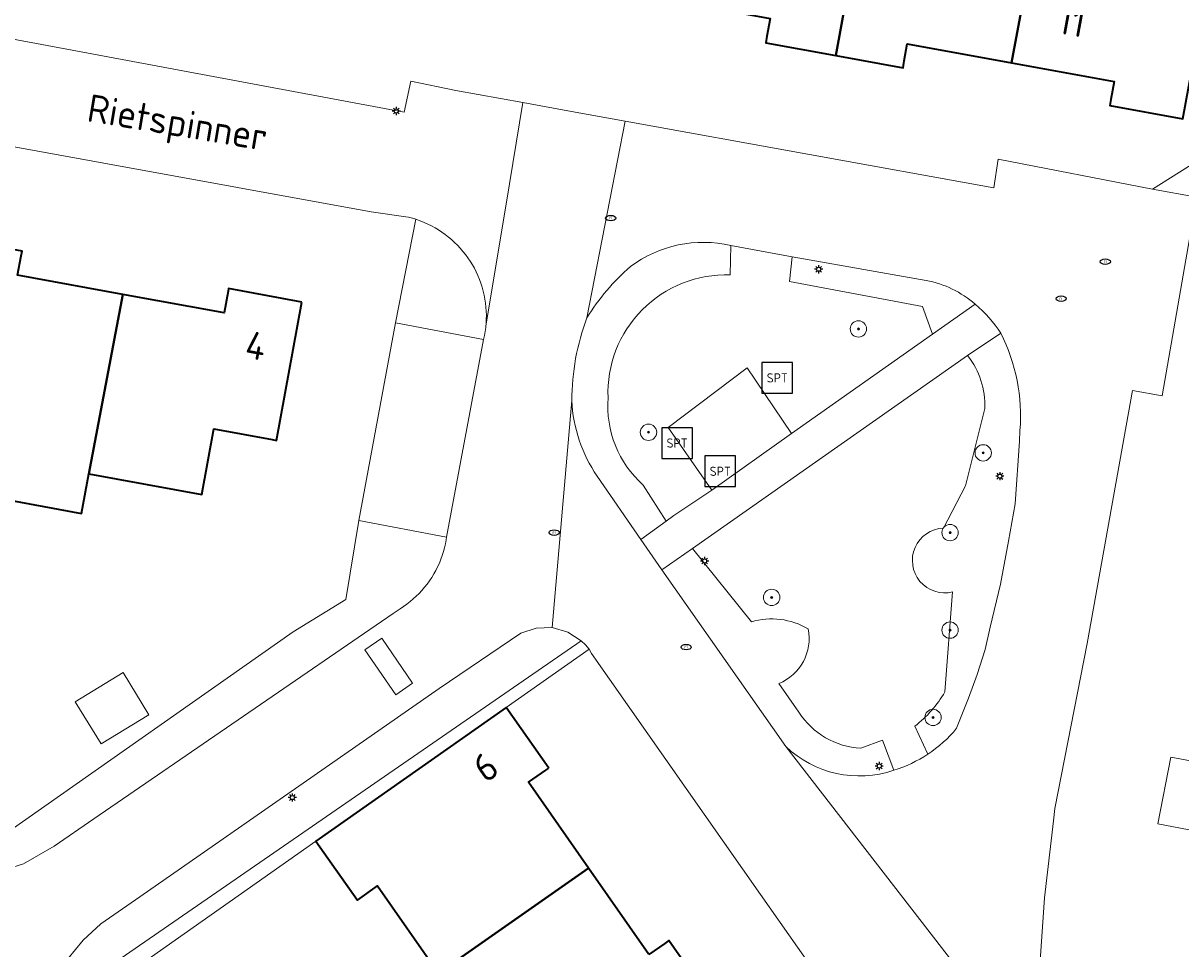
# Model space of a CAD drawing. Header units: metres. Extents: x 152610 to 160096, y 456114 to 462495.
# Tile 605 of 938: x 158938 to 158995, y 460141 to 460187. Entities that reach past the tile are written whole.
import ezdxf
from ezdxf.enums import TextEntityAlignment as Align

# ---------------------------------------------------------------- set-up
doc = ezdxf.new("R2010")
doc.units = ezdxf.units.M
doc.header["$LTSCALE"] = 0.5
doc.layers.get('0').update_dxf_attribs({"linetype": 'CONTINUOUS'})
for name, color, linetype, lineweight in [('B-PV-GR-BEPLANTING_CULTUUR_HEESTERS-GV', 251, 'CONTINUOUS', 18), ('B-PV-GR-BOOM-S', 251, 'CONTINUOUS', 25), ('B-PV-IE-MEUBILAIR-S', 251, 'CONTINUOUS', 25), ('B-PV-IE-MEUBILAIR_WEGMEUBILAIR-S', 251, 'CONTINUOUS', 25), ('B-PV-OG-BEBOUWING-GV', 6, 'CONTINUOUS', 35), ('B-PV-OG-BEBOUWING-T18', 1, 'CONTINUOUS', 18), ('B-PV-OG-BEBOUWING_OVERBOUWING-GV', 251, 'CONTINUOUS', 18), ('B-PV-OG-BEBOUWING_SCHUUR-GV', 251, 'CONTINUOUS', 18), ('B-PV-OG-TERREIN_BEGROEID-GV', 251, 'CONTINUOUS', 18), ('B-PV-OG-TOPOGRAFIE-T18', 1, 'CONTINUOUS', 18), ('B-PV-VH-GESLOTENVERHARDING_ASFALT-GV', 251, 'CONTINUOUS', 18), ('B-PV-VH-HALFVERHARDING_GRASBETONSTEEN-GV', 251, 'CONTINUOUS', 18), ('B-PV-VH-OPENVERHARDING_BETONSTRAATSTEEN-GV', 251, 'CONTINUOUS', 18), ('B-PV-VH-OPENVERHARDING_TEGEL-GV', 251, 'CONTINUOUS', 18)]:
    doc.layers.add(name, color=color, linetype=linetype, lineweight=lineweight)
doc.styles.add('NLCS-ISO', font='NLCS-ISO.ttf')
doc.styles.add('NLCS-ISO-M750-T18', font='NLCS-ISO.ttf', dxfattribs={"height": 1.35})

# ---------------------------------------------------------------- blocks, each defined once
blk = doc.blocks.new('SIE-MEUBILAIR_PAAL_LICHTMAST-SO')
for points in [[(-0.62, 0), (-1, 0)], [(-0.71, 0.71), (-0.44, 0.44)], [(0, 1), (0, 0.62)], [(0.44, 0.44), (0.71, 0.71)], [(1, 0), (0.62, 0)], [(-0.71, -0.71), (-0.44, -0.44)], [(0, -0.62), (0, -1)], [(0.44, -0.44), (0.71, -0.71)]]:
    blk.add_lwpolyline(points)
blk.add_circle((0, 0), 0.5)
blk = doc.blocks.new('SIE-MEUBILAIR_PUT_RIOOLPUT-SO')
blk.add_ellipse((0, 0), major_axis=(1.25, 0), ratio=0.54)
at = {"style": 'NLCS-ISO'}
blk.add_text('ri', height=0.75, dxfattribs=at).set_placement((-0.04, 0.07), align=Align.MIDDLE_CENTER)
blk = doc.blocks.new('SIE-WEG_SPEELTOESTEL-SO')
at = {"flags": 128}
blk.add_lwpolyline([(-3.75, -3.75), (3.75, -3.75), (3.75, 3.75), (-3.75, 3.75)], close=True, dxfattribs=at)
at = {"style": 'NLCS-ISO'}
blk.add_text('SPT', height=2.25, dxfattribs=at).set_placement((0, 0), align=Align.MIDDLE_CENTER)
blk = doc.blocks.new('SGR-BOOM_GBKN-SO')
at = {"linetype": 'ByBlock', "lineweight": 18}
h = blk.add_hatch(color=0, dxfattribs=at)
h.dxf.hatch_style = 1
edge = h.paths.add_edge_path()
edge.add_arc((0, 0), 0.25, 0, 360)
at = {"color": 0, "linetype": 'ByBlock', "lineweight": 18}
for radius in [2, 0.25]:
    blk.add_circle((0, 0), radius, dxfattribs=at)
at = {"color": 0, "linetype": 'ByBlock', "lineweight": 18, "style": 'NLCS-ISO'}
blk.add_attdef('SOORT', (2.5, 0), '', height=1.5, dxfattribs=at)

msp = doc.modelspace()

# ---------------------------------------------------------------- linework, layer by layer
at = {"layer": 'B-PV-GR-BEPLANTING_CULTUUR_HEESTERS-GV', "flags": 128}
for points in [[(158957.412, 460176.981), (158957.378, 460176.992), (158956.39, 460171.93), (158960.7, 460171.11), (158960.742, 460171.305), (158960.776, 460171.502), (158960.802, 460171.7), (158960.808, 460171.765), (158960.82, 460171.899), (158960.83, 460172.098), (158960.832, 460172.298), (158960.826, 460172.497), (158960.812, 460172.696), (158960.79, 460172.895), (158960.76, 460173.092), (158960.723, 460173.288), (158960.677, 460173.483), (158960.624, 460173.675), (158960.563, 460173.865), (158960.494, 460174.053), (158960.418, 460174.237), (158960.335, 460174.419), (158960.245, 460174.597), (158960.147, 460174.771), (158960.043, 460174.941), (158959.931, 460175.107), (158959.814, 460175.268), (158959.69, 460175.424), (158959.559, 460175.576), (158959.423, 460175.722), (158959.281, 460175.862), (158959.133, 460175.997), (158958.981, 460176.125), (158958.823, 460176.247), (158958.661, 460176.363), (158958.493, 460176.473), (158958.322, 460176.575), (158958.147, 460176.671), (158957.968, 460176.759), (158957.786, 460176.841), (158957.6, 460176.914)], [(158965.671, 460156.183), (158965.472, 460156.378), (158942.249, 460140.358), (158942.7, 460139.69), (158952.502, 460146.583), (158961.803, 460153.124), (158965.85, 460155.97)]]:
    msp.add_lwpolyline(points, close=True, dxfattribs=at)
at = {"layer": 'B-PV-GR-BEPLANTING_CULTUUR_HEESTERS-GV'}
for points in [[(158972.782, 460175.71, 0.221328), (158967.879, 460174.679)], [(158967.879, 460174.679, 0.077146), (158965.744, 460172.174)], [(158966.78, 460168.263, -0.436634), (158972.751, 460174.27)], [(158984.729, 460172.841, 0.129787), (158982.337, 460174.005)], [(158965.744, 460172.174, 0.088178), (158965.009, 460168.125)], [(158986.917, 460166.662, 0.139598), (158985.981, 460171.419)], [(158984.36, 460170.324, -0.180928), (158985.195, 460167.743)], [(158965.009, 460168.125, 0.137735), (158966.246, 460164.428)], [(158968.497, 460163.997, -0.232798), (158966.78, 460168.263)], [(158983.173, 460161.895, 1.10489), (158983.626, 460158.77)], [(158976.559, 460156.962, 0.209582), (158973.787, 460157.307)], [(158975.128, 460154.289, 0.364026), (158976.559, 460156.962)], [(158983.248, 460153.88, -0.098661), (158981.779, 460152.207)], [(158979.141, 460151.13, -0.244945), (158976.112, 460152.89)], [(158982.409, 460150.835, 0.073648), (158983.82, 460152.099)], [(158975.47, 460151.21, 0.280326), (158980.752, 460150.049)]]:
    msp.add_lwpolyline(points, format="xyb", dxfattribs=at)
at = {"layer": 'B-PV-GR-BEPLANTING_CULTUUR_HEESTERS-GV', "flags": 128}
for points in [[(158972.751, 460174.27), (158972.782, 460175.71)], [(158982.337, 460174.005), (158975.776, 460175.16), (158975.653, 460173.956), (158982.155, 460172.732), (158982.643, 460171.368), (158984.729, 460172.841)], [(158985.981, 460171.419), (158984.36, 460170.324)], [(158985.195, 460167.743), (158984.261, 460163.951), (158983.173, 460161.895)], [(158983.82, 460152.099), (158984.409, 460153.58), (158984.819, 460154.73), (158985.215, 460155.96), (158985.464, 460157.046), (158985.965, 460159.148), (158986.357, 460161.257), (158986.68, 460163.079), (158986.903, 460166.134), (158986.917, 460166.662)], [(158966.246, 460164.428), (158968.382, 460161.325), (158969.627, 460162.233), (158968.497, 460163.997)], [(158936.572, 460144.959), (158938.213, 460145.476), (158939.7, 460146.34), (158941.64, 460147.67), (158956.28, 460157.72), (158956.62, 460157.95), (158956.786, 460158.059), (158956.948, 460158.175), (158957.105, 460158.297), (158957.257, 460158.425), (158957.404, 460158.559), (158957.545, 460158.699), (158957.681, 460158.845), (158957.81, 460158.996), (158957.934, 460159.152), (158958.051, 460159.313), (158958.161, 460159.479), (158958.265, 460159.648), (158958.361, 460159.822), (158958.451, 460160), (158958.534, 460160.181), (158958.609, 460160.365), (158958.676, 460160.552), (158958.736, 460160.742), (158958.789, 460160.933), (158958.834, 460161.127), (158958.87, 460161.323), (158958.89, 460161.45), (158954.6, 460162.26), (158953.955, 460158.395), (158951.39, 460156.81), (158937.56, 460147.1)], [(158973.787, 460157.307), (158970.905, 460160.892), (158969.404, 460159.845), (158975.47, 460151.21)], [(158983.626, 460158.77), (158983.248, 460153.88)], [(158976.112, 460152.89), (158975.128, 460154.289)], [(158981.779, 460152.207), (158982.409, 460150.835)], [(158980.752, 460150.049), (158980.197, 460151.525), (158979.141, 460151.13)]]:
    msp.add_lwpolyline(points, dxfattribs=at)
at = {"layer": 'B-PV-OG-BEBOUWING-GV', "flags": 128}
for points in [[(158979.954, 460196.167), (158976.59, 460196.78), (158976.38, 460195.6), (158971.44, 460196.501), (158969.877, 460187.688), (158974.7, 460186.81), (158974.548, 460185.954), (158974.49, 460185.63), (158977.911, 460185.003)], [(158983.18, 460195.58), (158979.954, 460196.167), (158977.911, 460185.003), (158981.2, 460184.4), (158981.261, 460184.743), (158981.41, 460185.58), (158986.508, 460184.647), (158988.144, 460193.449), (158982.96, 460194.4)], [(158998.869, 460187.5), (158999.885, 460187.308), (159000.536, 460190.76), (158999.51, 460190.954), (158999.8, 460192.515), (158993.43, 460193.7), (158993.21, 460192.52), (158988.144, 460193.449), (158986.508, 460184.647), (158991.52, 460183.73), (158991.364, 460182.851), (158991.31, 460182.55), (158994.88, 460181.9), (158995.43, 460184.92), (158998.293, 460184.399)], [(158935.672, 460164.582), (158935.499, 460163.625), (158941.037, 460162.605), (158941.404, 460164.546), (158943.065, 460173.322), (158937.92, 460174.26), (158938.097, 460175.207), (158938.14, 460175.44), (158934.57, 460176.09), (158933.34, 460169.34), (158932.516, 460165.06)], [(158951.81, 460172.94), (158948.23, 460173.6), (158948.208, 460173.482), (158948.01, 460172.42), (158943.065, 460173.322), (158941.404, 460164.546), (158946.92, 460163.53), (158947.51, 460166.74), (158950.369, 460166.218), (158950.58, 460166.18)], [(158963.88, 460150.15), (158961.803, 460153.124), (158952.502, 460146.583), (158954.53, 460143.7), (158955.51, 460144.39), (158958.491, 460140.132), (158965.824, 460145.26), (158962.89, 460149.46), (158963.74, 460150.052)], [(158968.78, 460141.03), (158965.824, 460145.26), (158958.491, 460140.132), (158961.49, 460135.85), (158960.51, 460135.16), (158962.467, 460132.37), (158971.76, 460138.855), (158969.76, 460141.72), (158969.559, 460141.578)]]:
    msp.add_lwpolyline(points, close=True, dxfattribs=at)
at = {"layer": 'B-PV-OG-BEBOUWING_OVERBOUWING-GV', "flags": 128}
msp.add_lwpolyline([(158995.44, 460150.48), (158994.288, 460150.69), (158993.661, 460147.436), (159000.651, 460146.089), (159001.291, 460149.411), (159000, 460149.647)], close=True, dxfattribs=at)
at = {"layer": 'B-PV-OG-BEBOUWING_SCHUUR-GV', "flags": 128}
msp.add_lwpolyline([(158944.34, 460152.764), (158943.076, 460154.83), (158940.738, 460153.399), (158942.002, 460151.333)], close=True, dxfattribs=at)
at = {"layer": 'B-PV-OG-TERREIN_BEGROEID-GV', "flags": 128}
for points in [[(158982.643, 460171.368), (158982.155, 460172.732), (158975.653, 460173.956), (158975.776, 460175.16), (158972.782, 460175.71), (158972.751, 460174.27)], [(158968.497, 460163.997), (158969.627, 460162.233), (158969.994, 460162.5), (158971.852, 460163.748), (158969.714, 460166.809), (158973.575, 460169.729), (158975.752, 460166.523), (158982.643, 460171.368)], [(158984.36, 460170.324), (158970.905, 460160.892), (158973.787, 460157.307)], [(158983.173, 460161.895), (158984.261, 460163.951), (158985.195, 460167.743)], [(158983.248, 460153.88), (158983.626, 460158.77)], [(158975.128, 460154.289), (158976.112, 460152.89)], [(158982.409, 460150.835), (158981.779, 460152.207)], [(158979.141, 460151.13), (158980.197, 460151.525), (158980.752, 460150.049)]]:
    msp.add_lwpolyline(points, dxfattribs=at)
at = {"layer": 'B-PV-OG-TERREIN_BEGROEID-GV'}
for points in [[(158972.751, 460174.27, 0.436634), (158966.78, 460168.263)], [(158985.195, 460167.743, 0.180928), (158984.36, 460170.324)], [(158966.78, 460168.263, 0.232798), (158968.497, 460163.997)], [(158983.626, 460158.77, -1.10489), (158983.173, 460161.895)], [(158973.787, 460157.307, -0.209582), (158976.559, 460156.962)], [(158976.559, 460156.962, -0.364026), (158975.128, 460154.289)], [(158981.779, 460152.207, 0.098661), (158983.248, 460153.88)], [(158976.112, 460152.89, 0.244945), (158979.141, 460151.13)], [(158980.752, 460150.049, 0.071453), (158982.409, 460150.835)]]:
    msp.add_lwpolyline(points, format="xyb", dxfattribs=at)
at = {"layer": 'B-PV-VH-GESLOTENVERHARDING_ASFALT-GV', "flags": 128}
for points in [[(158965.009, 460168.125), (158964.054, 460157.024), (158964.812, 460156.809), (158965.472, 460156.378)], [(158988.699, 460134.115), (158982.017, 460142.75), (158975.47, 460151.21), (158969.404, 460159.845), (158968.382, 460161.325), (158966.246, 460164.428)], [(158965.472, 460156.378), (158965.671, 460156.183), (158965.85, 460155.97), (158965.98, 460155.75), (158974.23, 460143.97), (158979.66, 460136.24)]]:
    msp.add_lwpolyline(points, dxfattribs=at)
at = {"layer": 'B-PV-VH-GESLOTENVERHARDING_ASFALT-GV'}
msp.add_lwpolyline([(158966.246, 460164.428, -0.137735), (158965.009, 460168.125)], format="xyb", dxfattribs=at)
at = {"layer": 'B-PV-VH-HALFVERHARDING_GRASBETONSTEEN-GV', "flags": 128}
msp.add_lwpolyline([(158971.852, 460163.748), (158975.752, 460166.523), (158973.575, 460169.729), (158969.714, 460166.809)], close=True, dxfattribs=at)
at = {"layer": 'B-PV-VH-OPENVERHARDING_BETONSTRAATSTEEN-GV', "flags": 128}
for points in [[(158935.76, 460180.9), (158955.2, 460177.35), (158956.9, 460177.12), (158957.028, 460177.091), (158957.221, 460177.04), (158957.378, 460176.992), (158957.412, 460176.981), (158957.6, 460176.914), (158957.786, 460176.841), (158957.968, 460176.759), (158958.147, 460176.671), (158958.322, 460176.575), (158958.493, 460176.473), (158958.661, 460176.363), (158958.823, 460176.247), (158958.981, 460176.125), (158959.133, 460175.997), (158959.281, 460175.862), (158959.423, 460175.722), (158959.559, 460175.576), (158959.69, 460175.424), (158959.814, 460175.268), (158959.931, 460175.107), (158960.043, 460174.941), (158960.147, 460174.771), (158960.245, 460174.597), (158960.335, 460174.419), (158960.418, 460174.237), (158960.494, 460174.053), (158960.563, 460173.865), (158960.624, 460173.675), (158960.677, 460173.483), (158960.723, 460173.288), (158960.76, 460173.092), (158960.79, 460172.895), (158960.812, 460172.696), (158960.826, 460172.497), (158960.832, 460172.298), (158960.83, 460172.098), (158960.82, 460171.899), (158960.808, 460171.765), (158961.962, 460178.733), (158962.619, 460182.697), (158959.34, 460183.29), (158957.14, 460183.75), (158956.822, 460182.233), (158936.64, 460186)], [(158965.744, 460172.174), (158967.618, 460181.792), (158964.991, 460182.268), (158962.619, 460182.697), (158961.962, 460178.733), (158960.808, 460171.765), (158960.802, 460171.7), (158960.776, 460171.502), (158960.742, 460171.305), (158960.7, 460171.11), (158958.89, 460161.45), (158958.87, 460161.323), (158958.834, 460161.127), (158958.789, 460160.933), (158958.736, 460160.742), (158958.676, 460160.552), (158958.609, 460160.365), (158958.534, 460160.181), (158958.451, 460160), (158958.361, 460159.822), (158958.265, 460159.648), (158958.161, 460159.479), (158958.051, 460159.313), (158957.934, 460159.152), (158957.81, 460158.996), (158957.681, 460158.845), (158957.545, 460158.699), (158957.404, 460158.559), (158957.257, 460158.425), (158957.105, 460158.297), (158956.948, 460158.175), (158956.786, 460158.059), (158956.62, 460157.95), (158956.28, 460157.72), (158941.64, 460147.67), (158939.7, 460146.34), (158938.213, 460145.476), (158936.572, 460144.959)], [(158993.4, 460178.47), (158985.86, 460179.94), (158985.634, 460178.533), (158967.618, 460181.792), (158965.744, 460172.174)], [(158975.47, 460151.21), (158982.017, 460142.75), (158988.699, 460134.115), (158988.31, 460136.03), (158988.002, 460137.906), (158987.84, 460139.8), (158987.85, 460140.02), (158988.112, 460143.809), (158988.56, 460147.58), (158988.63, 460148.17), (158990.21, 460156.24), (158992.42, 460168.62), (158993.863, 460168.357), (158995.47, 460177.54), (158995.56, 460178.07), (158993.4, 460178.47)], [(158972.782, 460175.71), (158975.776, 460175.16), (158982.337, 460174.005)], [(158939.316, 460138.691), (158939.769, 460139.793), (158940.261, 460140.623), (158940.377, 460140.818), (158941.121, 460141.737), (158941.99, 460142.54), (158943.89, 460143.86), (158958.52, 460154.04), (158962.52, 460156.75), (158963.266, 460157.004), (158964.054, 460157.024), (158965.009, 460168.125)], [(158986.917, 460166.662), (158986.903, 460166.134), (158986.68, 460163.079), (158986.357, 460161.257), (158985.965, 460159.148), (158985.464, 460157.046), (158985.215, 460155.96), (158984.819, 460154.73), (158984.409, 460153.58), (158983.82, 460152.099)]]:
    msp.add_lwpolyline(points, dxfattribs=at)
at = {"layer": 'B-PV-VH-OPENVERHARDING_BETONSTRAATSTEEN-GV'}
for points in [[(158967.879, 460174.679, -0.221328), (158972.782, 460175.71)], [(158965.744, 460172.174, -0.077146), (158967.879, 460174.679)], [(158982.337, 460174.005, -0.129787), (158984.729, 460172.841)], [(158984.729, 460172.841, -0.080039), (158985.981, 460171.419)], [(158965.009, 460168.125, -0.088178), (158965.744, 460172.174)], [(158985.981, 460171.419, -0.139598), (158986.917, 460166.662)], [(158983.82, 460152.099, -0.073648), (158982.409, 460150.835)], [(158980.752, 460150.049, -0.280326), (158975.47, 460151.21)], [(158982.409, 460150.835, -0.071453), (158980.752, 460150.049)]]:
    msp.add_lwpolyline(points, format="xyb", dxfattribs=at)
at = {"layer": 'B-PV-VH-OPENVERHARDING_BETONSTRAATSTEEN-GV', "flags": 128}
for points in [[(158960.7, 460171.11), (158956.39, 460171.93), (158954.6, 460162.26), (158958.89, 460161.45)], [(158955.717, 460156.507), (158954.892, 460155.941), (158956.401, 460153.743), (158957.226, 460154.309)], [(158955.717, 460156.507), (158957.226, 460154.309), (158956.401, 460153.743), (158954.892, 460155.941)]]:
    msp.add_lwpolyline(points, close=True, dxfattribs=at)
at = {"layer": 'B-PV-VH-OPENVERHARDING_TEGEL-GV', "flags": 128}
for points in [[(158997.8, 460181.23), (158993.4, 460178.47), (158995.56, 460178.07)], [(158984.729, 460172.841), (158982.643, 460171.368), (158975.752, 460166.523), (158971.852, 460163.748), (158969.994, 460162.5), (158969.627, 460162.233), (158968.382, 460161.325), (158969.404, 460159.845), (158970.905, 460160.892), (158984.36, 460170.324), (158985.981, 460171.419)]]:
    msp.add_lwpolyline(points, dxfattribs=at)
at = {"layer": 'B-PV-VH-OPENVERHARDING_TEGEL-GV'}
msp.add_lwpolyline([(158985.981, 460171.419, 0.080039), (158984.729, 460172.841)], format="xyb", dxfattribs=at)
at = {"layer": 'B-PV-VH-OPENVERHARDING_TEGEL-GV', "flags": 128}
msp.add_lwpolyline([(158940.261, 460140.623), (158941.02, 460139.51), (158942.249, 460140.358), (158965.472, 460156.378), (158964.812, 460156.809), (158964.054, 460157.024), (158963.266, 460157.004), (158962.52, 460156.75), (158958.52, 460154.04), (158943.89, 460143.86), (158941.99, 460142.54), (158941.121, 460141.737), (158940.377, 460140.818)], close=True, dxfattribs=at)

# ---------------------------------------------------------------- block references
at = {"layer": 'B-PV-GR-BOOM-S', "xscale": 0.2, "yscale": 0.2, "zscale": 0.2}
for p in [(158979.02, 460171.63), (158968.759, 460166.578), (158985.12, 460165.57), (158983.501, 460161.67), (158974.78, 460158.5), (158983.5, 460156.9), (158982.668, 460152.63)]:
    msp.add_blockref('SGR-BOOM_GBKN-SO', p, dxfattribs=at)
at = {"layer": 'B-PV-IE-MEUBILAIR-S', "xscale": 0.2, "yscale": 0.2, "zscale": 0.2}
for name, p in [('SIE-MEUBILAIR_PAAL_LICHTMAST-SO', (158956.429, 460182.288)), ('SIE-MEUBILAIR_PUT_RIOOLPUT-SO', (158966.91, 460177.05)), ('SIE-MEUBILAIR_PUT_RIOOLPUT-SO', (158991.09, 460174.92)), ('SIE-MEUBILAIR_PAAL_LICHTMAST-SO', (158977.077, 460174.549)), ('SIE-MEUBILAIR_PUT_RIOOLPUT-SO', (158988.93, 460173.11)), ('SIE-MEUBILAIR_PAAL_LICHTMAST-SO', (158985.932, 460164.428)), ('SIE-MEUBILAIR_PUT_RIOOLPUT-SO', (158964.15, 460161.67)), ('SIE-MEUBILAIR_PAAL_LICHTMAST-SO', (158971.502, 460160.281)), ('SIE-MEUBILAIR_PUT_RIOOLPUT-SO', (158970.6, 460156.07)), ('SIE-MEUBILAIR_PAAL_LICHTMAST-SO', (158980.038, 460150.255)), ('SIE-MEUBILAIR_PAAL_LICHTMAST-SO', (158951.347, 460148.713))]:
    msp.add_blockref(name, p, dxfattribs=at)
at = {"layer": 'B-PV-IE-MEUBILAIR_WEGMEUBILAIR-S', "xscale": 0.2, "yscale": 0.2, "zscale": 0.2}
for p in [(158975.054, 460169.236), (158970.157, 460166.05), (158972.267, 460164.669)]:
    msp.add_blockref('SIE-WEG_SPEELTOESTEL-SO', p, dxfattribs=at)

# ---------------------------------------------------------------- texts
at = {"layer": 'B-PV-OG-BEBOUWING-T18', "style": 'NLCS-ISO-M750-T18'}
for s, rotation, p in [('11', 349.6, (158989.464, 460186.648)), ('4', 349.6, (158949.567, 460170.811)), ('6', 35, (158960.792, 460150.206))]:
    msp.add_text(s, height=1.35, rotation=rotation, dxfattribs=at).set_placement(p, align=Align.MIDDLE)
at = {"layer": 'B-PV-OG-TOPOGRAFIE-T18', "style": 'NLCS-ISO-M750-T18'}
msp.add_text('Rietspinner', height=1.35, rotation=350.5, dxfattribs=at).set_placement((158945.707, 460181.53), align=Align.MIDDLE)

doc.saveas('drawing.dxf')
